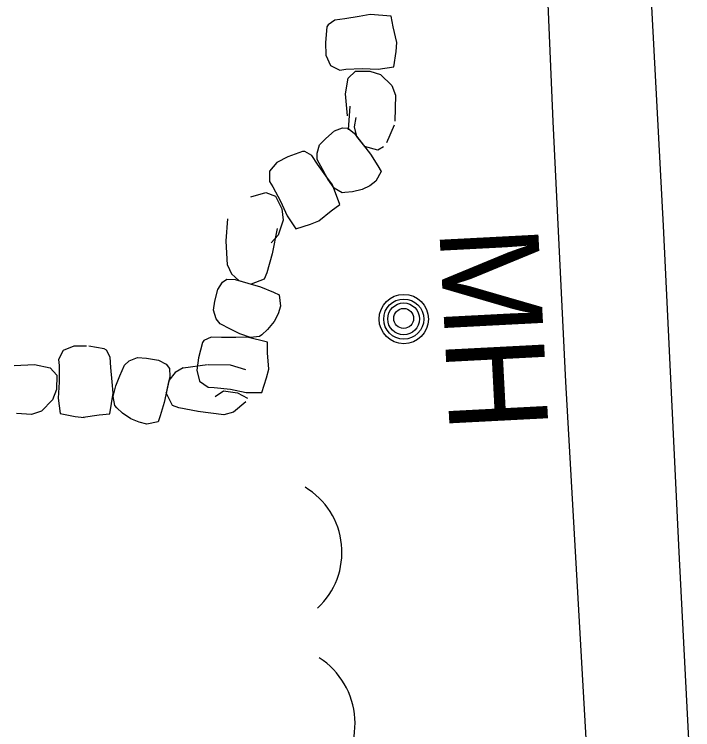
# Model space of a CAD drawing. Extents: x 588843 to 2552415, y 180129 to 269402.
# Drawn here: x 593479.77 to 593520.97, y 186350.37 to 186393.81 of the extents above; entities that cross this region are included whole.
import ezdxf

# ---------------------------------------------------------------- set-up
doc = ezdxf.new("R2010")
doc.units = 0
for name, color, linetype in [('Default', 7, 'Continuous'), ('E_DRN', 7, 'Continuous'), ('E_DRN_RipRap', 7, 'Continuous'), ('E_RDWY', 7, 'Continuous'), ('E_RDWY_Gravel', 7, 'Continuous'), ('E_UTL_MH', 7, 'Continuous'), ('E_UTL_MH_Text', 7, 'Continuous')]:
    doc.layers.add(name, color=color, linetype=linetype)

# ---------------------------------------------------------------- blocks, each defined once
blk = doc.blocks.new('CULV2')
at = {"layer": 'E_DRN'}
blk.add_arc((19.68, 14.76), 24.6, 216.8699, 323.1301, dxfattribs=at)
blk = doc.blocks.new('MHO')
at = {"layer": 'Default'}
for centre, radius in [((0.078, -0.118), 2.999), ((0.085, -0.122), 2.433), ((0.071, -0.148), 1.935), ((0.018, -0.162), 1.211)]:
    blk.add_circle(centre, radius, dxfattribs=at)
blk = doc.blocks.new('MHT')
at = {"layer": 'E_UTL_MH_Text'}
blk.add_text('MH', height=12, dxfattribs=at).set_placement((-9.811, -6))

msp = doc.modelspace()

# ---------------------------------------------------------------- linework, layer by layer
at = {"layer": 'E_DRN_RipRap'}
for p, q in [((593501.384, 186393.804), (593500.709, 186393.678)), ((593502.649, 186393.707), (593501.384, 186393.804)), ((593502.773, 186393.058), (593502.649, 186393.707)), ((593499.23, 186393.445), (593498.828, 186393.18)), ((593499.851, 186393.54), (593499.23, 186393.445)), ((593500.709, 186393.678), (593499.851, 186393.54)), ((593498.758, 186393.044), (593498.666, 186392.094)), ((593498.828, 186393.18), (593498.758, 186393.044)), ((593502.997, 186392.103), (593502.773, 186393.058)), ((593498.666, 186392.094), (593498.692, 186391.336)), ((593502.956, 186391.551), (593502.997, 186392.103)), ((593502.809, 186390.624), (593502.956, 186391.551)), ((593498.692, 186391.336), (593498.972, 186390.698)), ((593498.972, 186390.698), (593499.544, 186390.422)), ((593499.544, 186390.422), (593499.908, 186390.473)), ((593499.908, 186390.473), (593500.901, 186390.516)), ((593500.051, 186389.934), (593500.491, 186390.359)), ((593500.491, 186390.359), (593501.358, 186390.366)), ((593500.901, 186390.516), (593501.873, 186390.48)), ((593501.358, 186390.366), (593502.001, 186390.147)), ((593501.873, 186390.48), (593502.809, 186390.624)), ((593499.88, 186388.979), (593500.051, 186389.934)), ((593502.001, 186390.147), (593502.704, 186389.486)), ((593502.704, 186389.486), (593502.928, 186388.899)), ((593499.998, 186387.649), (593499.88, 186388.979)), ((593502.928, 186388.899), (593502.88, 186387.321)), ((593500.056, 186386.789), (593500.168, 186388.227)), ((593500.512, 186387.538), (593500.416, 186386.987)), ((593499.218, 186386.726), (593499.694, 186386.915)), ((593499.694, 186386.915), (593500.021, 186386.897)), ((593500.021, 186386.897), (593500.412, 186386.586)), ((593500.416, 186386.987), (593500.558, 186386.395)), ((593502.831, 186387.076), (593502.374, 186386.008)), ((593498.678, 186386.263), (593499.218, 186386.726)), ((593500.412, 186386.586), (593501.392, 186385.32)), ((593500.558, 186386.395), (593501.027, 186385.775)), ((593498.31, 186385.88), (593498.678, 186386.263)), ((593497.267, 186385.486), (593496.379, 186385.161)), ((593497.419, 186385.482), (593497.267, 186385.486)), ((593497.829, 186385.234), (593497.419, 186385.482)), ((593498.155, 186385.38), (593498.31, 186385.88)), ((593501.845, 186385.562), (593501.027, 186385.775)), ((593502.19, 186385.759), (593501.845, 186385.562)), ((593496.379, 186385.161), (593495.714, 186384.811)), ((593498.184, 186384.715), (593497.829, 186385.234)), ((593498.17, 186384.997), (593498.155, 186385.38)), ((593501.392, 186385.32), (593501.854, 186384.611)), ((593495.714, 186384.811), (593495.266, 186384.283)), ((593498.495, 186384.375), (593498.17, 186384.997)), ((593498.679, 186384.001), (593498.184, 186384.715)), ((593501.854, 186384.611), (593502.047, 186384.273)), ((593495.266, 186384.283), (593495.268, 186383.649)), ((593498.8, 186383.807), (593498.495, 186384.375)), ((593502.047, 186384.273), (593501.734, 186383.677)), ((593499.084, 186383.446), (593498.679, 186384.001)), ((593499.191, 186383.261), (593498.8, 186383.807)), ((593495.268, 186383.649), (593495.471, 186383.343)), ((593495.471, 186383.343), (593495.94, 186382.466)), ((593499.546, 186382.264), (593499.084, 186383.446)), ((593501.357, 186383.402), (593500.887, 186383.176)), ((593501.734, 186383.677), (593501.357, 186383.402)), ((593494.125, 186382.724), (593495.052, 186382.982)), ((593495.052, 186382.982), (593495.622, 186382.768)), ((593499.671, 186382.974), (593499.191, 186383.261)), ((593499.85, 186382.981), (593499.671, 186382.974)), ((593500.302, 186383.021), (593499.85, 186382.981)), ((593500.887, 186383.176), (593500.302, 186383.021)), ((593495.622, 186382.768), (593496.005, 186381.989)), ((593495.94, 186382.466), (593496.33, 186381.574)), ((593496.005, 186381.989), (593496.088, 186381.315)), ((593499.021, 186381.873), (593499.546, 186382.264)), ((593496.33, 186381.574), (593496.864, 186380.792)), ((593498.265, 186381.26), (593499.021, 186381.873)), ((593492.636, 186380.052), (593492.734, 186381.384)), ((593496.088, 186381.315), (593495.802, 186380.397)), ((593497.755, 186381.059), (593498.265, 186381.26)), ((593495.73, 186380.812), (593495.426, 186379.262)), ((593496.864, 186380.792), (593497.755, 186381.059)), ((593495.802, 186380.397), (593495.376, 186379.942)), ((593492.708, 186378.573), (593492.636, 186380.052)), ((593495.426, 186379.262), (593495.108, 186378.11)), ((593492.708, 186378.573), (593492.949, 186378.053)), ((593495.108, 186378.11), (593494.941, 186377.734)), ((593492.401, 186377.551), (593492.678, 186377.736)), ((593492.678, 186377.736), (593493.177, 186377.715)), ((593492.949, 186378.053), (593493.408, 186377.644)), ((593493.177, 186377.715), (593494.711, 186377.254)), ((593493.408, 186377.644), (593494.15, 186377.413)), ((593494.941, 186377.734), (593494.15, 186377.413)), ((593492.122, 186377.103), (593492.401, 186377.551)), ((593494.711, 186377.254), (593495.499, 186376.943)), ((593491.949, 186376.385), (593492.122, 186377.103)), ((593495.499, 186376.943), (593495.852, 186376.778)), ((593495.852, 186376.778), (593495.942, 186376.088)), ((593491.872, 186375.838), (593491.949, 186376.385)), ((593495.942, 186376.088), (593495.794, 186375.627)), ((593492.034, 186375.326), (593491.872, 186375.838)), ((593495.794, 186375.627), (593495.541, 186375.15)), ((593492.269, 186375.014), (593492.034, 186375.326)), ((593495.541, 186375.15), (593495.153, 186374.663)), ((593492.894, 186374.692), (593492.269, 186375.014)), ((593493.473, 186374.403), (593492.894, 186374.692)), ((593495.153, 186374.663), (593494.808, 186374.353)), ((593491.718, 186374.199), (593491.278, 186374.004)), ((593492.346, 186374.193), (593491.718, 186374.199)), ((593493.215, 186374.19), (593492.346, 186374.193)), ((593493.902, 186374.205), (593493.215, 186374.19)), ((593494.107, 186374.185), (593493.473, 186374.403)), ((593495.135, 186373.904), (593493.902, 186374.205)), ((593494.666, 186374.238), (593494.107, 186374.185)), ((593494.808, 186374.353), (593494.666, 186374.238)), ((593491.188, 186373.88), (593490.943, 186372.958)), ((593491.278, 186374.004), (593491.188, 186373.88)), ((593495.152, 186373.244), (593495.135, 186373.904)), ((593482.74, 186373.403), (593482.446, 186372.841)), ((593483.385, 186373.663), (593482.74, 186373.403)), ((593484.143, 186373.665), (593483.385, 186373.663)), ((593485.233, 186373.489), (593484.295, 186373.659)), ((593485.363, 186373.408), (593485.233, 186373.489)), ((593485.594, 186372.985), (593485.363, 186373.408)), ((593485.638, 186372.358), (593485.594, 186372.985)), ((593486.741, 186372.76), (593487.238, 186372.963)), ((593487.238, 186372.963), (593487.788, 186372.929)), ((593487.788, 186372.929), (593488.517, 186372.815)), ((593490.943, 186372.958), (593490.846, 186372.206)), ((593495.219, 186372.265), (593495.152, 186373.244)), ((593479.765, 186372.482), (593480.995, 186372.551)), ((593480.995, 186372.551), (593481.943, 186372.35)), ((593482.446, 186372.841), (593482.486, 186372.475)), ((593482.486, 186372.475), (593482.496, 186371.481)), ((593486.178, 186371.852), (593486.449, 186372.501)), ((593486.449, 186372.501), (593486.741, 186372.76)), ((593488.517, 186372.815), (593488.986, 186372.572)), ((593488.986, 186372.572), (593489.193, 186372.31)), ((593490.029, 186372.348), (593491.496, 186372.538)), ((593491.536, 186372.535), (593492.871, 186372.516)), ((593492.871, 186372.516), (593493.804, 186372.249)), ((593481.943, 186372.35), (593482.353, 186371.896)), ((593485.705, 186371.491), (593485.638, 186372.358)), ((593489.53, 186372.066), (593489.16, 186371.576)), ((593489.193, 186372.31), (593489.212, 186371.811)), ((593490.029, 186372.348), (593489.53, 186372.066)), ((593490.846, 186372.206), (593491.02, 186371.531)), ((593495.089, 186371.728), (593495.219, 186372.265)), ((593482.353, 186371.896), (593482.333, 186371.028)), ((593485.938, 186371.252), (593486.178, 186371.852)), ((593489.212, 186371.811), (593488.876, 186370.244)), ((593489.16, 186371.576), (593488.989, 186370.817)), ((593494.794, 186370.836), (593495.089, 186371.728)), ((593482.496, 186371.481), (593482.43, 186370.51)), ((593485.774, 186370.808), (593485.705, 186371.491)), ((593485.772, 186370.601), (593485.938, 186371.252)), ((593491.02, 186371.531), (593491.539, 186371.166)), ((593491.539, 186371.166), (593491.907, 186371.157)), ((593491.907, 186371.157), (593492.894, 186371.038)), ((593482.333, 186371.028), (593482.094, 186370.393)), ((593485.575, 186369.554), (593485.774, 186370.808)), ((593489.372, 186370.054), (593488.989, 186370.817)), ((593491.96, 186370.602), (593492.464, 186370.95)), ((593492.464, 186370.95), (593493.321, 186370.817)), ((593492.894, 186371.038), (593493.847, 186370.846)), ((593493.321, 186370.817), (593493.92, 186370.497)), ((593493.847, 186370.846), (593494.794, 186370.836)), ((593482.094, 186370.393), (593481.411, 186369.711)), ((593482.43, 186370.51), (593482.544, 186369.569)), ((593485.869, 186370.049), (593485.772, 186370.601)), ((593488.876, 186370.244), (593488.63, 186369.434)), ((593493.818, 186370.286), (593493.088, 186369.654)), ((593485.995, 186369.916), (593485.869, 186370.049)), ((593486.332, 186369.597), (593485.995, 186369.916)), ((593489.76, 186369.918), (593489.372, 186370.054)), ((593490.934, 186369.692), (593489.76, 186369.918)), ((593480.819, 186369.506), (593479.894, 186369.565)), ((593481.411, 186369.711), (593480.819, 186369.506)), ((593482.544, 186369.569), (593483.465, 186369.393)), ((593483.465, 186369.393), (593484.014, 186369.334)), ((593483.949, 186369.34), (593484.918, 186369.484)), ((593484.918, 186369.484), (593485.575, 186369.554)), ((593486.848, 186369.249), (593486.332, 186369.597)), ((593488.63, 186369.434), (593488.494, 186369.069)), ((593492.482, 186369.491), (593490.917, 186369.7)), ((593493.088, 186369.654), (593492.482, 186369.491)), ((593487.343, 186369.035), (593486.848, 186369.249)), ((593487.814, 186368.924), (593487.343, 186369.035)), ((593488.494, 186369.069), (593487.814, 186368.924))]:
    msp.add_line(p, q, dxfattribs=at)
at = {"layer": 'E_RDWY'}
msp.add_lwpolyline([(593520.97, 186345.051), (593520.15, 186361.144), (593519.206, 186380.961), (593518.23, 186399.234), (593517.323, 186416.038), (593516.62, 186430.508), (593515.82, 186445.208), (593514.962, 186459.504), (593514.045, 186477.042), (593513.043, 186495.29), (593511.967, 186511.287), (593511.197, 186524.974), (593510.068, 186542.06), (593509.072, 186557.018), (593508.766, 186562.237)], dxfattribs=at)
at = {"layer": 'E_RDWY_Gravel'}
msp.add_lwpolyline([(593502.852, 186516.739), (593507.204, 186487.796), (593508.016, 186471.299), (593509.212, 186451.451), (593509.985, 186435.537), (593511.043, 186417.49), (593511.837, 186402.537), (593512.473, 186387.308), (593513.249, 186371.495), (593514.095, 186356.566), (593515.328, 186334.921), (593516.257, 186319.155), (593517.066, 186306.1), (593517.656, 186292.24), (593518.011, 186278.03), (593517.913, 186261.603), (593514.79, 186237.914)], dxfattribs=at)

# ---------------------------------------------------------------- block references
at = {"layer": 'E_DRN'}
for p, xscale, yscale, rotation in [((593498.189, 186357.754), 0.18729234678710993, 0.18729234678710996, 95.9005078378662), ((593498.811, 186347.119), 0.19389007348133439, 0.19389007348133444, 93.93107579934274)]:
    msp.add_blockref('CULV2', p, dxfattribs=dict(at, xscale=xscale, yscale=yscale, rotation=rotation))
at = {"layer": 'E_UTL_MH', "xscale": 0.49999999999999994, "yscale": 0.5000000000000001, "rotation": -112.01766453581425}
msp.add_blockref('MHO', (593503.493, 186375.32), dxfattribs=at)
at = {"layer": 'E_UTL_MH_Text', "xscale": 0.5000000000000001, "yscale": 0.5, "rotation": -87.02058409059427}
msp.add_blockref('MHT', (593508.825, 186376.034), dxfattribs=at)

doc.saveas('drawing.dxf')
